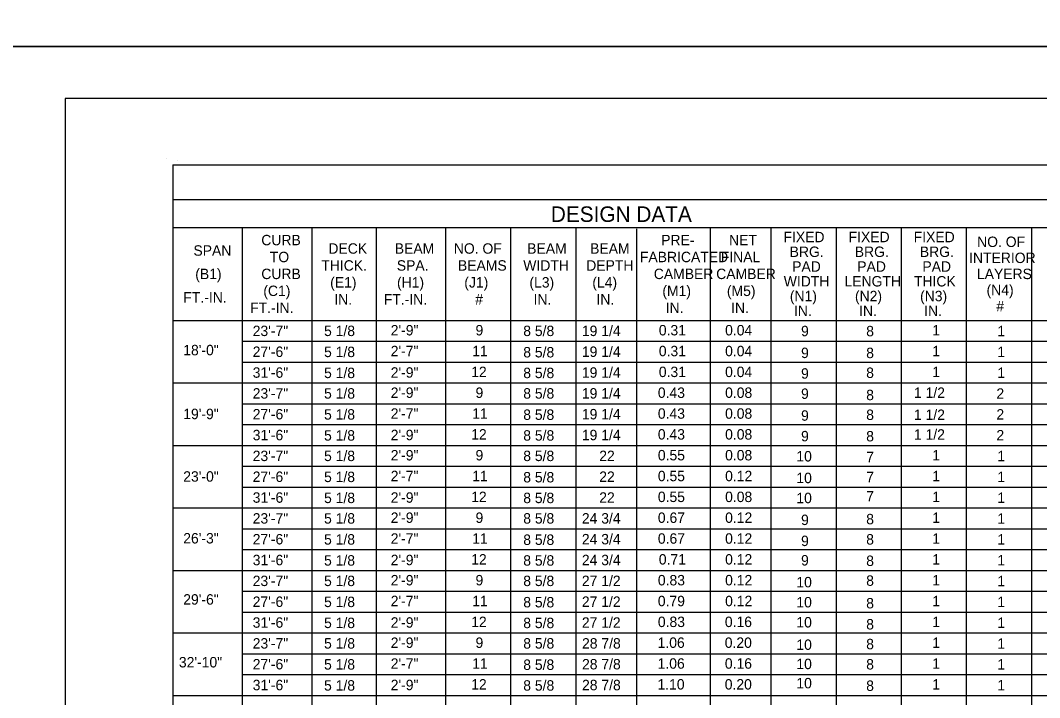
# Model space of a CAD drawing. Extents: x -5022 to -159, y 1126 to 7226.
# Drawn here: x -3813 to -3519.5, y 5096.2 to 5291.3 of the extents above; entities that cross this region are included whole.
import ezdxf

# ---------------------------------------------------------------- set-up
doc = ezdxf.new("R2010")
doc.units = 0
for name, color, linetype in [('2', 7, 'Continuous'), ('3', 7, 'Continuous'), ('PLT-BNDY', 7, 'Continuous')]:
    doc.layers.add(name, color=color, linetype=linetype)

msp = doc.modelspace()

# ---------------------------------------------------------------- linework, layer by layer
at = {"layer": '2'}
for p, q in [((-3800.13, 5268.81), (-3800.13, 4704.81)), ((-3014.13, 5268.81), (-3800.13, 5268.81)), ((-3771.07, 5251.65), (-3771.07, 5251.65)), ((-3767.67, 5251.07), (-3767.67, 5251.07)), ((-3767.67, 5251.07), (-3767.67, 5251.07))]:
    msp.add_line(p, q, dxfattribs=at)
at = {"layer": '3'}
for p, q in [((-3769.1, 5249.68), (-3769.1, 4898.87)), ((-3769.1, 5249.68), (-3052.87, 5249.68)), ((-3769.1, 5239.75), (-3052.87, 5239.76)), ((-3769.1, 5231.69), (-3052.87, 5231.69)), ((-3749.1, 5231.68), (-3749.1, 4898.87)), ((-3729.1, 5231.68), (-3729.1, 4898.87)), ((-3710.6, 5231.68), (-3710.6, 4898.87)), ((-3690.6, 5231.68), (-3690.6, 4898.87)), ((-3671.85, 5231.68), (-3671.85, 4898.87)), ((-3653.1, 5231.68), (-3653.1, 4898.87)), ((-3635.6, 5231.3), (-3635.6, 4898.87)), ((-3614.35, 5231.68), (-3614.35, 4898.87)), ((-3596.85, 5231.68), (-3596.85, 4898.87)), ((-3578.1, 5231.68), (-3578.1, 4898.87)), ((-3559.35, 5231.68), (-3559.35, 4898.87)), ((-3540.6, 5231.68), (-3540.6, 4898.87)), ((-3521.85, 5231.68), (-3521.85, 4898.87)), ((-3769.1, 5204.88), (-3052.87, 5204.88)), ((-3749.1, 5198.88), (-3052.87, 5198.88)), ((-3749.1, 5192.88), (-3052.87, 5192.88)), ((-3769.1, 5186.87), (-3052.87, 5186.88)), ((-3749.1, 5180.87), (-3052.87, 5180.87)), ((-3749.1, 5174.87), (-3052.87, 5174.87)), ((-3769.1, 5168.87), (-3052.87, 5168.87)), ((-3749.1, 5162.87), (-3052.87, 5162.88)), ((-3749.1, 5156.87), (-3052.87, 5156.88)), ((-3769.1, 5150.87), (-3052.87, 5150.88)), ((-3749.1, 5144.87), (-3052.87, 5144.88)), ((-3749.1, 5138.87), (-3052.87, 5138.88)), ((-3769.1, 5132.87), (-3052.87, 5132.87)), ((-3749.1, 5126.87), (-3052.87, 5126.87)), ((-3749.1, 5120.87), (-3052.87, 5120.87)), ((-3769.1, 5114.87), (-3052.87, 5114.87)), ((-3749.1, 5108.87), (-3052.87, 5108.87)), ((-3749.1, 5102.87), (-3052.87, 5102.87)), ((-3769.1, 5096.87), (-3052.87, 5096.87))]:
    msp.add_line(p, q, dxfattribs=at)
at = {"layer": 'PLT-BNDY'}
for points in [[(-3840.13, 5877.81), (-2999.13, 5877.81), (-2999.13, 5283.81), (-3840.13, 5283.81)], [(-3840.13, 5283.81), (-2999.13, 5283.81), (-2999.13, 4689.81), (-3840.13, 4689.81)]]:
    msp.add_lwpolyline(points, close=True, dxfattribs=at)

# ---------------------------------------------------------------- texts
at = {"layer": '2'}
for s, height, p in [('DESIGN DATA', 4.4793, (-3660.25, 5233.25)), ('CURB', 3, (-3743.63, 5226.53)), ('PRE-', 3, (-3628.47, 5226.53)), ('NET', 3, (-3608.93, 5226.53)), ('FIXED', 3, (-3593.25, 5227.41)), ('FIXED', 3, (-3574.5, 5227.41)), ('FIXED', 3, (-3555.75, 5227.41)), ('NO. OF', 3, (-3537.49, 5226.03)), ('SPAN', 3, (-3763.18, 5223.53)), ('TO', 3, (-3741.17, 5221.66)), ('DECK', 3, (-3724.31, 5224.1)), ('BEAM', 3, (-3705.19, 5224.1)), ('NO. OF', 3, (-3688.19, 5224.1)), ('BEAM', 3, (-3667.06, 5224.1)), ('BEAM', 3, (-3648.94, 5224.1)), ('FABRICATED', 3, (-3634.6, 5221.66)), ('BRG.', 3, (-3591.48, 5223.16)), ('BRG.', 3, (-3572.73, 5223.16)), ('BRG.', 3, (-3553.98, 5223.16)), ('THICK.', 3, (-3726.36, 5219.22)), ('SPA.', 3, (-3704.61, 5219.22)), ('BEAMS', 3, (-3687, 5219.22)), ('WIDTH', 3, (-3668.19, 5219.22)), ('DEPTH', 3, (-3650.06, 5219.22)), ('FINAL', 3, (-3611.31, 5221.66)), ('PAD', 3, (-3590.75, 5218.91)), ('PAD', 3, (-3572, 5218.91)), ('PAD', 3, (-3553.25, 5218.91)), ('INTERIOR', 3, (-3539.8, 5221.41)), ('(B1)', 3, (-3762.65, 5216.78)), ('CURB', 3, (-3743.63, 5216.79)), ('CAMBER', 3, (-3630.6, 5216.79)), ('CAMBER', 3, (-3612.63, 5216.79)), ('LAYERS', 3, (-3537.54, 5216.79)), ('(E1)', 3, (-3723.8, 5214.35)), ('(H1)', 3, (-3704.55, 5214.35)), ('(J1)', 3, (-3685.17, 5214.35)), ('(L3)', 3, (-3666.42, 5214.35)), ('(L4)', 3, (-3648.3, 5214.35)), ('WIDTH', 3, (-3593.18, 5214.66)), ('LENGTH', 3, (-3575.68, 5214.66)), ('THICK', 3, (-3555.68, 5214.66)), ('FT.-IN.', 3, (-3766.08, 5210.03)), ('(C1)', 3, (-3743.05, 5211.91)), ('(M1)', 3, (-3628.13, 5211.91)), ('(M5)', 3, (-3609.55, 5211.91)), ('(N1)', 3, (-3591.42, 5210.41)), ('(N2)', 3, (-3572.67, 5210.41)), ('(N3)', 3, (-3553.92, 5210.41)), ('(N4)', 3, (-3534.77, 5212.16)), ('FT.-IN.', 3, (-3746.85, 5207.03)), ('IN.', 3, (-3722.61, 5209.47)), ('FT.-IN.', 3, (-3708.36, 5209.47)), ('#', 3, (-3682.02, 5209.47)), ('IN.', 3, (-3665.23, 5209.47)), ('IN.', 3, (-3647.11, 5209.47)), ('IN.', 3, (-3627.18, 5207.03)), ('IN.', 3, (-3608.35, 5207.03)), ('#', 3, (-3531.93, 5207.53)), ('IN.', 3, (-3590.23, 5206.16)), ('IN.', 3, (-3571.48, 5206.16)), ('IN.', 3, (-3552.73, 5206.16)), ('23\'-7"', 3, (-3746.11, 5200.38)), ('5 1/8', 3, (-3725.56, 5200.38)), ('2\'-9"', 3, (-3706.36, 5200.57)), ('9', 3, (-3681.94, 5200.57)), ('8 5/8', 3, (-3668.19, 5200.38)), ('19 1/4', 3, (-3651.31, 5200.38)), ('0.31', 3, (-3629.15, 5200.57)), ('0.04', 3, (-3610.06, 5200.57)), ('9', 3, (-3588.19, 5200.33)), ('8', 3, (-3569.43, 5200.31)), ('1', 3, (-3550.4, 5200.57)), ('1', 3, (-3531.65, 5200.33)), ('18\'-0"', 3, (-3766.11, 5194.85)), ('27\'-6"', 3, (-3746.11, 5194.37)), ('5 1/8', 3, (-3725.56, 5194.32)), ('2\'-7"', 3, (-3706.36, 5194.57)), ('11', 3, (-3682.9, 5194.57)), ('8 5/8', 3, (-3668.19, 5194.23)), ('19 1/4', 3, (-3651.31, 5194.38)), ('0.31', 3, (-3629.15, 5194.57)), ('0.04', 3, (-3610.06, 5194.57)), ('9', 3, (-3588.19, 5194.05)), ('8', 3, (-3569.43, 5194.03)), ('1', 3, (-3550.4, 5194.57)), ('1', 3, (-3531.65, 5194.33)), ('31\'-6"', 3, (-3746.11, 5188.37)), ('5 1/8', 3, (-3725.56, 5188.27)), ('2\'-9"', 3, (-3706.36, 5188.39)), ('12', 3, (-3683.19, 5188.57)), ('8 5/8', 3, (-3668.19, 5188.26)), ('19 1/4', 3, (-3651.31, 5188.38)), ('0.31', 3, (-3629.15, 5188.57)), ('0.04', 3, (-3610.06, 5188.57)), ('9', 3, (-3588.19, 5188.11)), ('8', 3, (-3569.43, 5188.32)), ('1', 3, (-3550.4, 5188.57)), ('1', 3, (-3531.65, 5188.33)), ('23\'-7"', 3, (-3746.11, 5182.37)), ('5 1/8', 3, (-3725.56, 5182.37)), ('2\'-9"', 3, (-3706.36, 5182.57)), ('9', 3, (-3681.94, 5182.57)), ('8 5/8', 3, (-3668.19, 5182.37)), ('19 1/4', 3, (-3651.31, 5182.38)), ('0.43', 3, (-3629.43, 5182.57)), ('0.08', 3, (-3610.06, 5182.57)), ('9', 3, (-3588.19, 5182.28)), ('8', 3, (-3569.43, 5181.92)), ('1 1/2', 3, (-3555.68, 5182.57)), ('2', 3, (-3531.93, 5182.33)), ('19\'-9"', 3, (-3766.11, 5176.45)), ('27\'-6"', 3, (-3746.11, 5176.38)), ('5 1/8', 3, (-3725.56, 5176.32)), ('2\'-7"', 3, (-3706.36, 5176.57)), ('11', 3, (-3682.9, 5176.57)), ('8 5/8', 3, (-3668.19, 5176.24)), ('19 1/4', 3, (-3651.31, 5176.38)), ('0.43', 3, (-3629.43, 5176.57)), ('0.08', 3, (-3610.06, 5176.57)), ('9', 3, (-3588.19, 5176)), ('8', 3, (-3569.43, 5176.21)), ('1 1/2', 3, (-3555.68, 5176.22)), ('2', 3, (-3531.93, 5176.33)), ('31\'-6"', 3, (-3746.11, 5170.37)), ('5 1/8', 3, (-3725.56, 5170.27)), ('2\'-9"', 3, (-3706.36, 5170.38)), ('12', 3, (-3683.19, 5170.57)), ('8 5/8', 3, (-3668.19, 5170.26)), ('19 1/4', 3, (-3651.31, 5170.38)), ('0.43', 3, (-3629.43, 5170.57)), ('0.08', 3, (-3610.06, 5170.57)), ('9', 3, (-3588.19, 5170.06)), ('8', 3, (-3569.43, 5170.04)), ('1 1/2', 3, (-3555.68, 5170.54)), ('2', 3, (-3531.93, 5170.33)), ('23\'-7"', 3, (-3746.11, 5164.37)), ('5 1/8', 3, (-3725.56, 5164.37)), ('2\'-9"', 3, (-3706.36, 5164.56)), ('9', 3, (-3681.94, 5164.57)), ('8 5/8', 3, (-3668.19, 5164.37)), ('22', 3, (-3646.31, 5164.38)), ('0.55', 3, (-3629.43, 5164.57)), ('0.08', 3, (-3610.06, 5164.57)), ('10', 3, (-3589.54, 5164.26)), ('7', 3, (-3569.43, 5164.05)), ('1', 3, (-3550.4, 5164.57)), ('1', 3, (-3531.65, 5164.33)), ('23\'-0"', 3, (-3766.11, 5158.44)), ('27\'-6"', 3, (-3746.11, 5158.37)), ('5 1/8', 3, (-3725.56, 5158.32)), ('2\'-7"', 3, (-3706.36, 5158.57)), ('11', 3, (-3682.9, 5158.57)), ('8 5/8', 3, (-3668.19, 5158.23)), ('22', 3, (-3646.31, 5158.38)), ('0.55', 3, (-3629.43, 5158.57)), ('0.12', 3, (-3610.06, 5158.57)), ('10', 3, (-3589.54, 5158.02)), ('7', 3, (-3569.43, 5158.28)), ('1', 3, (-3550.4, 5158.57)), ('1', 3, (-3531.65, 5158.33)), ('31\'-6"', 3, (-3746.11, 5152.37)), ('5 1/8', 3, (-3725.56, 5152.27)), ('2\'-9"', 3, (-3706.36, 5152.38)), ('12', 3, (-3683.19, 5152.57)), ('8 5/8', 3, (-3668.19, 5152.26)), ('22', 3, (-3646.31, 5152.38)), ('0.55', 3, (-3629.43, 5152.57)), ('0.08', 3, (-3610.06, 5152.57)), ('10', 3, (-3589.54, 5152.25)), ('7', 3, (-3569.43, 5152.74)), ('1', 3, (-3550.4, 5152.57)), ('1', 3, (-3531.65, 5152.33)), ('23\'-7"', 3, (-3746.11, 5146.37)), ('5 1/8', 3, (-3725.56, 5146.37)), ('2\'-9"', 3, (-3706.36, 5146.57)), ('9', 3, (-3681.94, 5146.57)), ('8 5/8', 3, (-3668.19, 5146.37)), ('24 3/4', 3, (-3651.31, 5146.38)), ('0.67', 3, (-3629.43, 5146.57)), ('0.12', 3, (-3610.06, 5146.57)), ('9', 3, (-3588.19, 5145.95)), ('8', 3, (-3569.43, 5146.16)), ('1', 3, (-3550.4, 5146.57)), ('1', 3, (-3531.65, 5146.33)), ('26\'-3"', 3, (-3766.11, 5140.64)), ('27\'-6"', 3, (-3746.11, 5140.37)), ('5 1/8', 3, (-3725.56, 5140.32)), ('2\'-7"', 3, (-3706.36, 5140.57)), ('11', 3, (-3682.9, 5140.57)), ('8 5/8', 3, (-3668.19, 5140.23)), ('24 3/4', 3, (-3651.31, 5140.38)), ('0.67', 3, (-3629.43, 5140.57)), ('0.12', 3, (-3610.06, 5140.57)), ('9', 3, (-3588.19, 5139.9)), ('8', 3, (-3569.43, 5140.33)), ('1', 3, (-3550.4, 5140.57)), ('1', 3, (-3531.65, 5140.33)), ('31\'-6"', 3, (-3746.11, 5134.37)), ('5 1/8', 3, (-3725.56, 5134.27)), ('2\'-9"', 3, (-3706.36, 5134.38)), ('12', 3, (-3683.19, 5134.57)), ('8 5/8', 3, (-3668.19, 5134.25)), ('24 3/4', 3, (-3651.31, 5134.38)), ('0.71', 3, (-3629.15, 5134.57)), ('0.12', 3, (-3610.06, 5134.57)), ('9', 3, (-3588.19, 5134.3)), ('8', 3, (-3569.43, 5134.16)), ('1', 3, (-3550.4, 5134.57)), ('1', 3, (-3531.65, 5134.33)), ('23\'-7"', 3, (-3746.11, 5128.37)), ('5 1/8', 3, (-3725.56, 5128.37)), ('2\'-9"', 3, (-3706.36, 5128.57)), ('9', 3, (-3681.94, 5128.57)), ('8 5/8', 3, (-3668.19, 5128.37)), ('27 1/2', 3, (-3651.31, 5128.38)), ('0.83', 3, (-3629.43, 5128.57)), ('0.12', 3, (-3610.06, 5128.57)), ('10', 3, (-3589.54, 5128)), ('8', 3, (-3569.43, 5128.45)), ('1', 3, (-3550.4, 5128.57)), ('1', 3, (-3531.65, 5128.33)), ('29\'-6"', 3, (-3766.11, 5123.03)), ('27\'-6"', 3, (-3746.11, 5122.37)), ('5 1/8', 3, (-3725.56, 5122.32)), ('2\'-7"', 3, (-3706.36, 5122.57)), ('11', 3, (-3682.9, 5122.57)), ('8 5/8', 3, (-3668.19, 5122.23)), ('27 1/2', 3, (-3651.31, 5122.38)), ('0.79', 3, (-3629.44, 5122.57)), ('0.12', 3, (-3610.06, 5122.57)), ('10', 3, (-3589.54, 5122.23)), ('8', 3, (-3569.43, 5121.94)), ('1', 3, (-3550.4, 5122.57)), ('1', 3, (-3531.65, 5122.33)), ('31\'-6"', 3, (-3746.11, 5116.37)), ('5 1/8', 3, (-3725.56, 5116.27)), ('2\'-9"', 3, (-3706.36, 5116.38)), ('12', 3, (-3683.19, 5116.57)), ('8 5/8', 3, (-3668.19, 5116.25)), ('27 1/2', 3, (-3651.31, 5116.37)), ('0.83', 3, (-3629.43, 5116.57)), ('0.16', 3, (-3610.13, 5116.57)), ('10', 3, (-3589.54, 5116.45)), ('1', 3, (-3550.4, 5116.57)), ('1', 3, (-3531.65, 5116.33)), ('8', 3, (-3569.43, 5115.88)), ('23\'-7"', 3, (-3746.11, 5110.37)), ('5 1/8', 3, (-3725.56, 5110.37)), ('2\'-9"', 3, (-3706.36, 5110.56)), ('9', 3, (-3681.94, 5110.57)), ('8 5/8', 3, (-3668.19, 5110.37)), ('28 7/8', 3, (-3651.27, 5110.37)), ('1.06', 3, (-3629.5, 5110.57)), ('0.20', 3, (-3610.17, 5110.57)), ('8', 3, (-3569.43, 5110.17)), ('1', 3, (-3550.4, 5110.57)), ('1', 3, (-3531.65, 5110.33)), ('10', 3, (-3589.54, 5109.99)), ('32\'-10"', 3, (-3767.36, 5104.94)), ('27\'-6"', 3, (-3746.11, 5104.37)), ('5 1/8', 3, (-3725.56, 5104.32)), ('2\'-7"', 3, (-3706.36, 5104.56)), ('11', 3, (-3682.9, 5104.57)), ('8 5/8', 3, (-3668.19, 5104.23)), ('28 7/8', 3, (-3651.27, 5104.37)), ('1.06', 3, (-3629.5, 5104.57)), ('0.16', 3, (-3610.13, 5104.57)), ('10', 3, (-3589.54, 5104.45)), ('8', 3, (-3569.43, 5104.35)), ('1', 3, (-3550.4, 5104.57)), ('1', 3, (-3531.65, 5104.33)), ('5 1/8', 3, (-3725.56, 5098.26)), ('2\'-9"', 3, (-3706.36, 5098.38)), ('12', 3, (-3683.19, 5098.57)), ('28 7/8', 3, (-3651.27, 5098.37)), ('1.10', 3, (-3629.54, 5098.57)), ('0.20', 3, (-3610.17, 5098.57)), ('10', 3, (-3589.54, 5098.91)), ('1', 3, (-3550.4, 5098.57)), ('31\'-6"', 3, (-3746.11, 5098.37)), ('8 5/8', 3, (-3668.19, 5098.25)), ('8', 3, (-3569.43, 5098.18)), ('1', 3, (-3531.65, 5098.33))]:
    msp.add_text(s, height=height, dxfattribs=at).set_placement(p)

doc.saveas('drawing.dxf')
